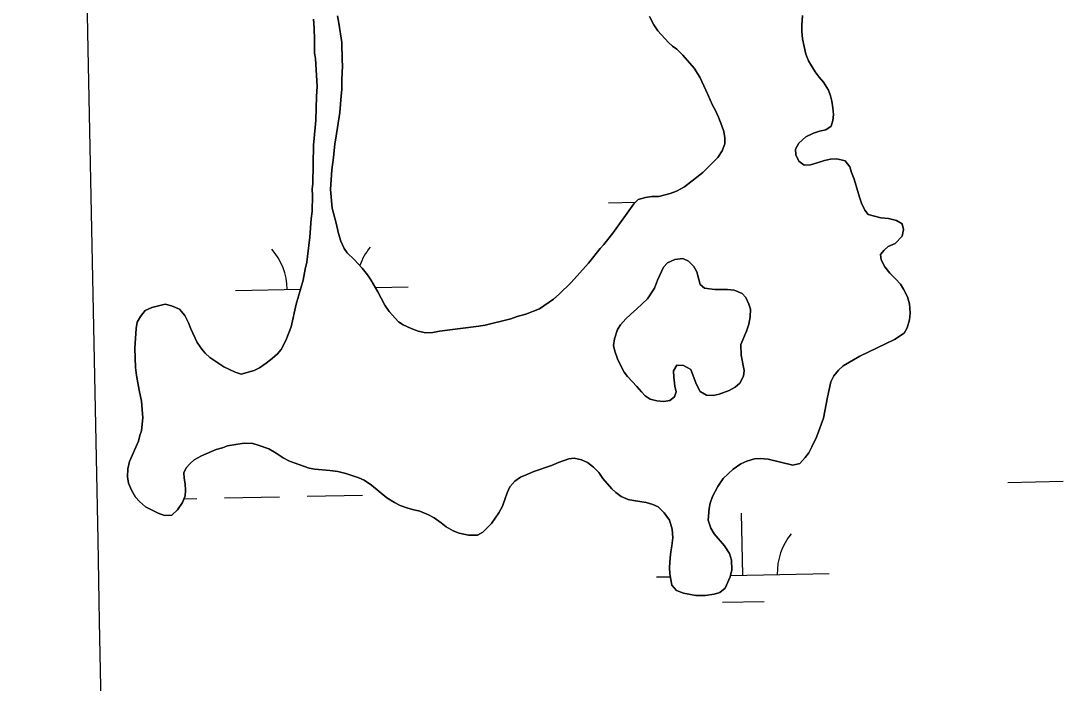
# Model space of a CAD drawing. Extents: x 3989314 to 4027622, y 243956 to 270014.
# Drawn here: x 4014525 to 4015129, y 265688 to 266071 of the extents above; entities that cross this region are included whole.
import ezdxf

# ---------------------------------------------------------------- set-up
doc = ezdxf.new("R2010")
doc.units = 0
for name, color, linetype in [('V-GRID-MAJR', 7, 'Continuous'), ('V-TOPO-SHOR', 7, 'Continuous'), ('V-WETL-SWMP', 7, 'Continuous')]:
    doc.layers.add(name, color=color, linetype=linetype)

msp = doc.modelspace()

# ---------------------------------------------------------------- linework, layer by layer
at = {"layer": 'V-GRID-MAJR'}
msp.add_spline([(4014889.957, 249819.943), (4014768.3740000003, 255876.52300000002), (4014646.73, 261936.18600000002), (4014525.085, 267995.84), (4014525.023, 267998.933)], degree=3, dxfattribs=at)
at = {"layer": 'V-TOPO-SHOR'}
for points in [[(4014596.985, 265903.45900000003), (4014600.841, 265905.272), (4014608.701, 265907.18), (4014612.304, 265906.33), (4014616.83, 265904.315), (4014619.9820000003, 265900.618), (4014622.167, 265896.373), (4014623.416, 265892.912), (4014627.2290000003, 265885.005), (4014629.806, 265881.13), (4014631.846, 265878.793), (4014634.455, 265876.253), (4014642.522, 265870.912), (4014649.12, 265867.893), (4014652.713, 265866.665), (4014660.198, 265868.77), (4014663.2860000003, 265870.413), (4014667.1610000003, 265872.989), (4014670.659, 265875.764), (4014673.586, 265878.551), (4014675.74, 265880.978), (4014678.5360000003, 265886.248), (4014681.585, 265894.18200000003), (4014684.569, 265907.26), (4014688.524, 265921.08), (4014689.632, 265927.53500000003), (4014690.681, 265931.515), (4014690.949, 265934.748), (4014692.364, 265945.95900000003), (4014693.191, 265956.615), (4014693.673, 265960.797), (4014693.898, 265970.132), (4014693.793, 265973.757), (4014694.068, 265977.181), (4014694.598, 265999.279), (4014695.418, 266009.554), (4014695.899, 266013.73600000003), (4014696.2290000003, 266027.451), (4014696.56, 266033.351), (4014695.915, 266046.139), (4014695.616, 266049.578), (4014695.119, 266052.639), (4014695.112, 266060.264), (4014694.895, 266067.131), (4014694.449, 266072.288)], [(4014708.41, 266074.242), (4014709.262, 266070.027), (4014710.896, 266058.74), (4014711.029, 266048.443), (4014711.333, 266045.197), (4014710.95, 266037.2), (4014711.003, 266031.48), (4014710.5360000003, 266027.871), (4014709.731, 266018.168), (4014707.468, 266003.354), (4014706.819, 266000.129), (4014706.055, 265992.142), (4014705.119, 265984.92), (4014704.275, 265973.693), (4014705.348, 265962.804), (4014707.62, 265954.172), (4014709.002, 265948.228), (4014710.415, 265943.62), (4014712.219, 265939.38300000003), (4014714.065, 265936.86), (4014717.978, 265933.145), (4014722.6210000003, 265928.076), (4014725.769, 265924.189), (4014727.796, 265921.281), (4014731.823, 265914.322), (4014735.8310000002, 265906.601), (4014738.409, 265902.916), (4014743.7970000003, 265897.067), (4014746.423, 265895.29)], [(4014746.423, 265895.29), (4014751.1350000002, 265893.08), (4014755.1040000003, 265891.65), (4014759.653, 265890.587), (4014763.663, 265890.87200000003), (4014767.491, 265891.544), (4014790.244, 265894.425), (4014793.881, 265895.101), (4014808.838, 265898.745), (4014812.489, 265899.992), (4014817.478, 265901.397), (4014825.367, 265904.446), (4014833.5100000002, 265910.16000000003), (4014836.8200000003, 265912.939), (4014843.656, 265919.829), (4014853.836, 265931.01900000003), (4014860.521, 265939.436), (4014862.676, 265941.863), (4014867.79, 265948.413), (4014880.012, 265965.27400000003), (4014882.554, 265967.881), (4014886.772, 265968.923), (4014890.412, 265969.597), (4014894.602, 265969.49700000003), (4014901.125, 265971.248), (4014904.7800000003, 265972.684), (4014909.417, 265975.241), (4014913.882, 265978.565), (4014919.907, 265983.376), (4014928.6950000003, 265992.123), (4014931.267, 265996.063), (4014932.697, 266000.032), (4014932.781, 266003.463), (4014932.109, 266007.291), (4014931.044, 266010.55700000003), (4014929.068, 266015.56), (4014927.073, 266019.802), (4014925.613, 266022.505), (4014922.901, 266028.672), (4014918.187, 266038.697), (4014915.072, 266043.917), (4014908.393, 266051.511), (4014904.85, 266054.837), (4014902.415, 266056.613), (4014900.181, 266058.763), (4014893.863, 266065.587), (4014891.6610000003, 266069.071), (4014889.1070000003, 266073.898)], [(4014977.757, 266074.434), (4014977.429, 266068.722), (4014977.341, 266065.104), (4014977.812, 266060.897), (4014979.698, 266052.08400000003)], [(4014979.698, 266052.08400000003), (4014981.126, 266048.048), (4014984.978, 266041.855), (4014987.382, 266038.748), (4014989.981, 266035.825), (4014992.73, 266031.185), (4014993.983, 266027.914), (4014994.673, 266024.846), (4014995.339, 266020.828), (4014995.628, 266017.00800000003), (4014995.355, 266013.58400000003), (4014994.325, 266010.369), (4014991.222, 266008.157), (4014987.583, 266007.481), (4014984.122, 266006.23), (4014979.686, 266004.049), (4014975.598, 266000.526), (4014973.606, 265996.952), (4014973.909, 265993.704), (4014975.537, 265990.044), (4014978.719, 265987.681), (4014982.348, 265987.974), (4014986.186, 265989.02400000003), (4014990.414, 265990.44800000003), (4014993.862, 265991.128), (4014997.682, 265991.417), (4015002.417, 265990.159), (4015005.1920000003, 265986.661), (4015006.066, 265983.401), (4015007.688, 265979.548), (4015010.681, 265969.183), (4015011.932, 265965.722), (4015013.74, 265961.676), (4015015.776, 265959.148), (4015023.165, 265957.256), (4015027.538, 265956.768), (4015032.086, 265955.708), (4015035.47, 265953.719), (4015036.154, 265950.463), (4015035.49, 265946.666), (4015031.386, 265942.379), (4015027.339, 265940.571), (4015025.002, 265938.531), (4015022.842, 265935.914), (4015023.339, 265932.852), (4015025.34, 265928.801), (4015028.302, 265925.108), (4015031.843, 265921.783), (4015034.441, 265918.86), (4015036.276, 265915.958), (4015038.458, 265911.52), (4015039.6950000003, 265907.487), (4015040.1350000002, 265901.95), (4015039.662, 265898.14900000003), (4015038.4080000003, 265893.604), (4015036.616, 265890.405), (4015030.9990000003, 265886.729), (4015010.9450000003, 265877.109), (4015001.276, 265871.43200000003), (4014998.5500000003, 265869.02), (4014995.8000000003, 265865.655), (4014994.1920000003, 265862.261), (4014992.2630000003, 265853.351), (4014989.875, 265841.208), (4014985.799, 265830.249), (4014983.184, 265824.59500000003), (4014981.3880000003, 265821.205), (4014979.223, 265818.39900000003), (4014976.088, 265814.852), (4014972.065, 265813.996), (4014957.85, 265817.388), (4014953.287, 265817.879), (4014949.849, 265817.58), (4014945.435, 265816.354), (4014941.964, 265814.721), (4014937.505, 265811.588), (4014934.583, 265808.989), (4014931.847, 265806.195), (4014928.6890000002, 265801.696), (4014925.691, 265795.859), (4014924.259, 265791.89), (4014923.616, 265788.857), (4014923.073, 265782.197), (4014924.679, 265777.585), (4014926.506, 265774.3), (4014932.627, 265767.292), (4014935.38, 265762.841), (4014936.6210000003, 265758.99700000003), (4014936.864, 265753.273), (4014935.816, 265749.29600000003), (4014932.988, 265742.693), (4014929.881, 265740.289), (4014926.614, 265739.224), (4014921.2630000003, 265738.591), (4014915.924, 265738.527), (4014908.713, 265739.844), (4014904.748, 265741.466), (4014901.9620000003, 265744.583), (4014900.975, 265751.088), (4014900.682, 265754.717), (4014901.006, 265760.23600000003)], [(4014869.002, 265879.95), (4014870.612, 265875.528), (4014872.058, 265872.254), (4014874.429, 265867.81200000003), (4014876.465, 265865.284), (4014881.855, 265859.628), (4014884.45, 265856.515), (4014886.68, 265854.174), (4014889.492, 265852.2), (4014893.281, 265851.155), (4014897.467, 265850.864), (4014900.91, 265851.354), (4014903.632, 265853.576), (4014904.654, 265856.41000000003), (4014903.779, 265859.673), (4014903.144, 265865.02400000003), (4014903.042, 265868.64900000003), (4014905.024, 265871.84), (4014908.833, 265871.75), (4014912.97, 265869.364), (4014916.202, 265861.088), (4014918.383, 265856.652), (4014922.143, 265854.465), (4014925.953, 265854.373), (4014929.4020000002, 265855.053), (4014935.171, 265857.201), (4014938.65, 265859.214), (4014941.372, 265861.436), (4014943.5700000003, 265865.577), (4014944.028, 265868.80700000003), (4014942.142, 265877.619), (4014942.103, 265883.911), (4014945.339, 265891.648), (4014946.578, 265895.621), (4014947.4420000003, 265899.795), (4014947.5530000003, 265904.366), (4014946.668, 265907.248), (4014944.856, 265911.104), (4014942.8140000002, 265913.441), (4014938.093, 265915.27), (4014934.292, 265915.743), (4014927.048, 265915.725), (4014920.966, 265916.443), (4014918.539, 265918.6), (4014916.6180000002, 265925.889), (4014914.787, 265928.981), (4014911.6210000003, 265932.109), (4014908.42, 265933.71), (4014903.828, 265933.059), (4014899.5870000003, 265931.06200000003), (4014897.242, 265928.641), (4014893.8200000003, 265921.098), (4014891.995, 265916.568), (4014888.034, 265910.373), (4014881.79, 265904.424), (4014878.093, 265901.272), (4014875.361, 265898.669), (4014872.2320000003, 265895.314), (4014870.6380000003, 265892.492), (4014868.795, 265887.2), (4014868.318, 265883.208), (4014869.002, 265879.95)], [(4014901.006, 265760.23600000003), (4014901.475, 265763.847), (4014902.128, 265767.263), (4014902.62, 265771.826), (4014902.171, 265776.983), (4014900.771, 265782.162), (4014897.633, 265786.43200000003), (4014894.092, 265789.75800000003), (4014891.075, 265791.163), (4014887.102, 265792.404), (4014879.8850000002, 265793.531), (4014876.852, 265794.176), (4014872.697, 265795.8), (4014869.702, 265798.159), (4014867.278, 265800.316), (4014862.086, 265806.349), (4014859.686, 265809.646), (4014856.7120000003, 265812.767), (4014853.157, 265815.522), (4014849.7630000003, 265817.13), (4014845.401, 265817.996), (4014842.343, 265817.689), (4014836.381, 265815.545), (4014832.3370000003, 265813.73600000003), (4014822.1520000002, 265810.359), (4014817.72, 265808.368), (4014814.449, 265807.113), (4014811.15, 265804.715), (4014808.211, 265801.354), (4014806.603, 265797.962), (4014803.9390000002, 265790.211), (4014801.9420000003, 265786.447), (4014797.6, 265780.26), (4014792.523, 265775.23600000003), (4014789.431, 265773.405), (4014784.2860000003, 265773.528), (4014778.9760000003, 265774.607), (4014775.3880000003, 265776.028), (4014771.437, 265778.222), (4014768.443, 265780.579), (4014764.323, 265783.538), (4014761.119, 265785.142), (4014756.026, 265787.36), (4014751.852, 265788.222), (4014748.639, 265789.252), (4014744.67, 265790.684), (4014741.467, 265792.28500000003), (4014736.9590000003, 265795.063), (4014728.1750000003, 265802.327), (4014723.862, 265805.288), (4014720.846, 265806.695), (4014713.2800000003, 265809.165), (4014708.541, 265810.232), (4014703.9820000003, 265810.914), (4014695.233, 265811.696), (4014692.004, 265812.155), (4014680.666, 265816.241), (4014676.9, 265818.238), (4014672.963, 265821), (4014668.6380000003, 265823.392), (4014662.4020000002, 265825.639), (4014659.3710000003, 265826.475), (4014654.423, 265826.784), (4014644.662, 265825.113), (4014641.776, 265824.038), (4014638.129, 265822.983), (4014629.654, 265819.37200000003), (4014625.4050000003, 265816.999), (4014623.068, 265814.957), (4014620.717, 265812.346), (4014619.504, 265809.515), (4014619.623, 265806.462), (4014620.117, 265803.20900000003), (4014620.4050000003, 265799.392), (4014620.137, 265796.156), (4014618.7120000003, 265792.378), (4014615.748, 265788.064), (4014612.437, 265785.09500000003), (4014608.236, 265784.814), (4014604.46, 265786.24), (4014597.302, 265789.844), (4014593.755, 265792.98), (4014591.338, 265795.515), (4014589.149, 265799.57), (4014587.34, 265803.617), (4014586.855, 265807.25), (4014586.966, 265811.82300000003), (4014588.022, 265816.181), (4014593.071, 265827.878), (4014593.91, 265831.097), (4014594.93, 265833.934), (4014595.682, 265841.349), (4014594.963, 265851.088), (4014593.591, 265857.412), (4014592.078, 265865.835), (4014591.4280000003, 265870.615), (4014591.123, 265881.679), (4014591.781, 265893.1), (4014592.438, 265896.707), (4014594.234, 265900.094), (4014596.985, 265903.45900000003)]]:
    msp.add_lwpolyline(points, dxfattribs=at)
at = {"layer": 'V-WETL-SWMP'}
for p, q in [((4014865.420765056, 265965.9615581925), (4014880.985488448, 265966.27174788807)), ((4014649.3249781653, 265915.21576147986), (4014687.0610786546, 265915.9678050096)), ((4014730.3701455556, 265916.8309123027), (4014749.305125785, 265917.2082679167)), ((4015096.6930447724, 265804.03652728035), (4015128.6866920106, 265804.6741293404)), ((4014619.5225627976, 265794.526986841), (4014626.878332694, 265794.673580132)), ((4014642.875156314, 265794.9923811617), (4014674.868803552, 265795.62998322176)), ((4014690.865627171, 265795.9487842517), (4014722.8592744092, 265796.5863863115)), ((4014943.14277258, 265750.2243452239), (4014942.4254702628, 265786.2171983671)), ((4014936.023390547, 265750.0824629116), (4014993.13284639, 265751.22059844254)), ((4014893.15269877, 265749.22809200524), (4014901.233655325, 265749.3891375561)), ((4014931.452618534, 265734.5573078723), (4014955.4478539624, 265735.0355094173))]:
    msp.add_line(p, q, dxfattribs=at)
for points in [[(4014694.448, 266072.289), (4014694.896, 266067.132), (4014695.112, 266060.264), (4014695.119, 266052.639), (4014695.617, 266049.578), (4014695.916, 266046.139), (4014696.561, 266033.352), (4014696.2290000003, 266027.451), (4014695.899, 266013.735), (4014695.417, 266009.553), (4014694.598, 265999.279), (4014694.0670000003, 265977.18), (4014693.794, 265973.756), (4014693.897, 265970.131), (4014693.673, 265960.797), (4014693.191, 265956.615), (4014692.363, 265945.96), (4014690.949, 265934.748), (4014690.681, 265931.514), (4014689.632, 265927.536), (4014688.524, 265921.081), (4014684.5700000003, 265907.261), (4014681.586, 265894.181), (4014678.5360000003, 265886.248), (4014675.741, 265880.978), (4014673.586, 265878.552), (4014670.659, 265875.763), (4014667.1610000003, 265872.988), (4014663.287, 265870.412), (4014660.198, 265868.771), (4014652.713, 265866.664), (4014649.1210000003, 265867.89400000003), (4014642.522, 265870.912), (4014634.454, 265876.253), (4014631.846, 265878.793), (4014629.806, 265881.13), (4014627.23, 265885.004), (4014623.417, 265892.911), (4014622.166, 265896.37200000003), (4014619.981, 265900.619), (4014616.83, 265904.316), (4014612.3030000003, 265906.331), (4014608.702, 265907.18), (4014600.841, 265905.272), (4014596.985, 265903.45900000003), (4014594.235, 265900.094), (4014592.438, 265896.706), (4014591.7800000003, 265893.1), (4014591.1240000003, 265881.679), (4014591.429, 265870.616), (4014592.077, 265865.835), (4014593.59, 265857.411), (4014594.963, 265851.088), (4014595.681, 265841.349), (4014594.931, 265833.933), (4014593.91, 265831.098), (4014593.0700000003, 265827.878), (4014588.023, 265816.181), (4014586.965, 265811.82300000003), (4014586.855, 265807.25), (4014587.34, 265803.617), (4014589.149, 265799.57), (4014591.338, 265795.515), (4014593.755, 265792.979), (4014597.302, 265789.844)], [(4014738.41, 265902.917), (4014735.83, 265906.6), (4014731.822, 265914.321), (4014727.796, 265921.281), (4014725.769, 265924.189), (4014722.622, 265928.077), (4014717.978, 265933.14400000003), (4014714.065, 265936.86), (4014712.219, 265939.38300000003), (4014710.415, 265943.62), (4014709.001, 265948.228), (4014707.619, 265954.17100000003), (4014705.348, 265962.803), (4014704.276, 265973.694), (4014705.1180000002, 265984.92), (4014706.054, 265992.141), (4014706.818, 266000.129), (4014707.468, 266003.354), (4014709.73, 266018.167), (4014710.535, 266027.87), (4014711.003, 266031.48), (4014710.95, 266037.2), (4014711.333, 266045.197), (4014711.0300000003, 266048.444), (4014710.897, 266058.741), (4014709.262, 266070.027), (4014708.41, 266074.241)], [(4014889.1070000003, 266073.897), (4014891.66, 266069.07), (4014893.863, 266065.586), (4014900.18, 266058.763), (4014902.416, 266056.612), (4014904.8510000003, 266054.838), (4014908.393, 266051.512), (4014915.072, 266043.918), (4014918.187, 266038.696), (4014922.9020000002, 266028.67100000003), (4014925.613, 266022.506), (4014927.073, 266019.802), (4014929.068, 266015.56), (4014931.044, 266010.55700000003), (4014932.109, 266007.291), (4014932.7800000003, 266003.462), (4014932.697, 266000.033), (4014931.268, 265996.064), (4014928.6950000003, 265992.123), (4014919.907, 265983.376), (4014913.882, 265978.565), (4014909.418, 265975.241), (4014904.781, 265972.684), (4014901.125, 265971.24700000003), (4014894.602, 265969.49700000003), (4014890.4110000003, 265969.598), (4014886.773, 265968.923), (4014882.554, 265967.881), (4014880.0130000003, 265965.27400000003), (4014867.79, 265948.412), (4014862.676, 265941.863), (4014860.521, 265939.43700000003), (4014853.8370000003, 265931.02), (4014843.656, 265919.828), (4014836.819, 265912.94), (4014833.511, 265910.16000000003), (4014825.3680000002, 265904.447), (4014817.4790000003, 265901.396), (4014812.49, 265899.991), (4014808.838, 265898.745), (4014793.882, 265895.101), (4014790.244, 265894.426), (4014767.491, 265891.543), (4014763.663, 265890.87200000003), (4014759.653, 265890.587), (4014755.1040000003, 265891.65), (4014751.1350000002, 265893.08), (4014746.423, 265895.29), (4014743.7970000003, 265897.068), (4014738.41, 265902.917)], [(4014977.342, 266065.103), (4014977.429, 266068.723), (4014977.757, 266074.434)], [(4014900.9760000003, 265751.087), (4014901.963, 265744.583), (4014904.748, 265741.466), (4014908.7120000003, 265739.84500000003), (4014915.923, 265738.528), (4014921.262, 265738.59), (4014926.615, 265739.224), (4014929.881, 265740.289), (4014932.988, 265742.693), (4014935.816, 265749.29600000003), (4014936.865, 265753.27400000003), (4014936.6210000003, 265758.998), (4014935.379, 265762.841), (4014932.627, 265767.291), (4014926.505, 265774.3), (4014924.6780000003, 265777.585), (4014923.074, 265782.19800000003), (4014923.615, 265788.857), (4014924.2600000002, 265791.891), (4014925.69, 265795.86), (4014928.6890000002, 265801.697), (4014931.847, 265806.196), (4014934.583, 265808.989), (4014937.505, 265811.587), (4014941.964, 265814.721), (4014945.435, 265816.353), (4014949.849, 265817.581), (4014953.287, 265817.879), (4014957.85, 265817.388), (4014972.065, 265813.99700000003), (4014976.088, 265814.853), (4014979.223, 265818.39900000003), (4014981.3880000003, 265821.206), (4014983.185, 265824.594), (4014985.799, 265830.25), (4014989.875, 265841.208), (4014992.2630000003, 265853.35), (4014994.193, 265862.262), (4014995.8000000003, 265865.655), (4014998.5500000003, 265869.02), (4015001.276, 265871.43200000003), (4015010.944, 265877.109), (4015030.9990000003, 265886.729), (4015036.616, 265890.406), (4015038.4080000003, 265893.604), (4015039.6610000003, 265898.14900000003), (4015040.134, 265901.95), (4015039.6950000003, 265907.488), (4015038.458, 265911.521), (4015036.2770000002, 265915.957), (4015034.441, 265918.86100000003), (4015031.842, 265921.783), (4015028.301, 265925.108), (4015025.34, 265928.801), (4015023.34, 265932.852), (4015022.842, 265935.914), (4015025.002, 265938.531), (4015027.338, 265940.571), (4015031.3850000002, 265942.38), (4015035.491, 265946.666), (4015036.154, 265950.462), (4015035.47, 265953.719), (4015032.0870000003, 265955.707), (4015027.537, 265956.76900000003), (4015023.165, 265957.255), (4015015.776, 265959.14900000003), (4015013.74, 265961.676), (4015011.931, 265965.722), (4015010.68, 265969.183), (4015007.6890000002, 265979.549), (4015006.066, 265983.4), (4015005.1920000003, 265986.662), (4015002.416, 265990.159), (4014997.681, 265991.417), (4014993.862, 265991.128), (4014990.414, 265990.44800000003), (4014986.187, 265989.025), (4014982.349, 265987.974), (4014978.72, 265987.68), (4014975.537, 265990.044), (4014973.909, 265993.704), (4014973.606, 265996.952), (4014975.598, 266000.526), (4014979.686, 266004.049), (4014984.122, 266006.23), (4014987.5840000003, 266007.481), (4014991.222, 266008.156), (4014994.325, 266010.369), (4014995.355, 266013.585), (4014995.628, 266017.009), (4014995.339, 266020.828), (4014994.673, 266024.847), (4014993.984, 266027.914), (4014992.7290000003, 266031.185), (4014989.981, 266035.826), (4014987.383, 266038.74700000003), (4014984.9790000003, 266041.855), (4014981.125, 266048.047), (4014979.698, 266052.085), (4014977.813, 266060.898), (4014977.342, 266065.103)], [(4014597.302, 265789.844), (4014604.4590000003, 265786.24), (4014608.237, 265784.815), (4014612.437, 265785.09500000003), (4014615.7490000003, 265788.065), (4014618.7120000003, 265792.378), (4014620.137, 265796.156), (4014620.406, 265799.391), (4014620.116, 265803.21), (4014619.623, 265806.462), (4014619.505, 265809.515), (4014620.717, 265812.34500000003), (4014623.0670000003, 265814.957), (4014625.404, 265816.998), (4014629.6550000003, 265819.373), (4014638.129, 265822.982), (4014641.776, 265824.038), (4014644.6610000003, 265825.112), (4014654.4220000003, 265826.784), (4014659.3710000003, 265826.474), (4014662.401, 265825.639), (4014668.637, 265823.392), (4014672.964, 265821), (4014676.9, 265818.237), (4014680.665, 265816.24), (4014692.003, 265812.155), (4014695.233, 265811.696), (4014703.9820000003, 265810.914), (4014708.541, 265810.233), (4014713.281, 265809.165), (4014720.846, 265806.696), (4014723.862, 265805.289), (4014728.1750000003, 265802.326), (4014736.9590000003, 265795.06200000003), (4014741.467, 265792.28500000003), (4014744.669, 265790.683), (4014748.6380000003, 265789.253), (4014751.853, 265788.223), (4014756.026, 265787.36), (4014761.12, 265785.141), (4014764.322, 265783.539), (4014768.444, 265780.58), (4014771.437, 265778.221), (4014775.387, 265776.029), (4014778.975, 265774.608), (4014784.2860000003, 265773.528), (4014789.43, 265773.404), (4014792.524, 265775.23600000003), (4014797.6010000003, 265780.26), (4014801.943, 265786.446), (4014803.94, 265790.21), (4014806.6040000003, 265797.962), (4014808.211, 265801.354), (4014811.151, 265804.715), (4014814.449, 265807.113), (4014817.72, 265808.369), (4014822.1520000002, 265810.359), (4014832.336, 265813.73600000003), (4014836.382, 265815.545), (4014842.343, 265817.689), (4014845.4, 265817.996), (4014849.764, 265817.129), (4014853.156, 265815.522), (4014856.7120000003, 265812.768), (4014859.686, 265809.647), (4014862.085, 265806.349), (4014867.2770000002, 265800.315), (4014869.703, 265798.16000000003), (4014872.696, 265795.8), (4014876.8510000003, 265794.175), (4014879.8850000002, 265793.53), (4014887.102, 265792.404), (4014891.075, 265791.164), (4014894.091, 265789.75800000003), (4014897.633, 265786.43200000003), (4014900.77, 265782.163), (4014902.171, 265776.983), (4014902.619, 265771.825), (4014902.128, 265767.262), (4014901.474, 265763.847), (4014901.006, 265760.23600000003), (4014900.682, 265754.716), (4014900.9760000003, 265751.087)]]:
    msp.add_lwpolyline(points, dxfattribs=at)
msp.add_lwpolyline([(4014870.611, 265875.528), (4014869.002, 265879.951), (4014868.318, 265883.208), (4014868.795, 265887.2), (4014870.6380000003, 265892.493), (4014872.231, 265895.314), (4014875.361, 265898.669), (4014878.093, 265901.272), (4014881.79, 265904.424), (4014888.0330000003, 265910.373), (4014891.994, 265916.569), (4014893.819, 265921.099), (4014897.241, 265928.642), (4014899.5870000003, 265931.063), (4014903.828, 265933.058), (4014908.419, 265933.71), (4014911.6210000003, 265932.108), (4014914.7860000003, 265928.982), (4014916.6180000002, 265925.888), (4014918.539, 265918.599), (4014920.965, 265916.444), (4014927.048, 265915.725), (4014934.292, 265915.742), (4014938.093, 265915.26900000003), (4014942.8140000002, 265913.44), (4014944.855, 265911.104), (4014946.668, 265907.248), (4014947.552, 265904.367), (4014947.4420000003, 265899.795), (4014946.579, 265895.62200000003), (4014945.34, 265891.64900000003), (4014942.1040000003, 265883.911), (4014942.143, 265877.62), (4014944.028, 265868.806), (4014943.569, 265865.577), (4014941.373, 265861.436), (4014938.65, 265859.214), (4014935.171, 265857.201), (4014929.401, 265855.053), (4014925.953, 265854.373), (4014922.143, 265854.465), (4014918.383, 265856.652), (4014916.203, 265861.088), (4014912.971, 265869.363), (4014908.8340000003, 265871.75), (4014905.024, 265871.841), (4014903.041, 265868.64900000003), (4014903.145, 265865.02400000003), (4014903.779, 265859.672), (4014904.653, 265856.41000000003), (4014903.632, 265853.576), (4014900.91, 265851.354), (4014897.467, 265850.865), (4014893.2800000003, 265851.156), (4014889.4930000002, 265852.2), (4014886.681, 265854.174), (4014884.45, 265856.515), (4014881.856, 265859.627), (4014876.465, 265865.28500000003), (4014874.429, 265867.81200000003), (4014872.057, 265872.253)], close=True, dxfattribs=at)
for centre, radius, start, end in [((4014644.073622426, 265915.58600456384), 35.24628790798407, 0.3698775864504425, 41.913535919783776), ((4014754.5375605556, 265917.78744267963), 35.246287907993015, 140.36987458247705, 160.55923431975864), ((4014998.3652811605, 265751.7997732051), 35.246287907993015, 140.36987458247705, 181.91353291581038)]:
    msp.add_arc(centre, radius, start, end, dxfattribs=at)

doc.saveas('drawing.dxf')
